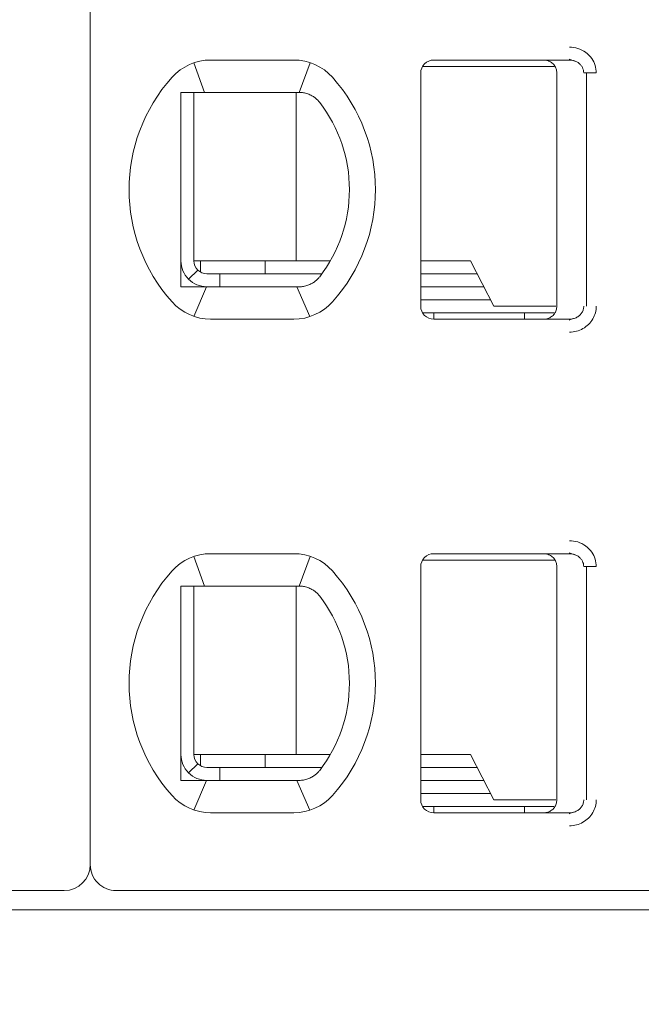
# Model space of a CAD drawing. Header units: millimetres. Extents: x -1114 to 1396, y -630 to 631.
# Tile 538 of 656: x 806.95 to 811.74, y -467.21 to -459.61. Entities that reach past the tile are written whole.
import ezdxf

# ---------------------------------------------------------------- set-up
doc = ezdxf.new("R2010")
doc.units = ezdxf.units.MM
doc.header["$MEASUREMENT"] = 0

msp = doc.modelspace()

# ---------------------------------------------------------------- linework, layer by layer
at = {"lineweight": 18}
for points, knots in [([(1038.9843, -629.7647), (1038.9843, -629.7647), (-1111.4882, -629.7647), (-1111.4882, -629.7647), (-1111.4882, -629.7647), (-1111.4882, -629.7647), (-1111.4882, 630.7883), (-1111.4882, 630.7883), (-1111.4882, 630.7883), (-1111.4882, 630.7883), (1038.9843, 630.7883), (1038.9843, 630.7883)], [0, 0, 0, 0, 0.333333, 0.333333, 0.333333, 0.333333, 0.666667, 0.666667, 0.666667, 0.666667, 1, 1, 1, 1]), ([(811.1902, -459.819), (811.2123, -459.8188), (811.2334, -459.8221), (811.2545, -459.8288), (811.2545, -459.8288), (811.2756, -459.8356), (811.2967, -459.8459), (811.3152, -459.8595), (811.3152, -459.8595), (811.3338, -459.8731), (811.3499, -459.8901), (811.3621, -459.9073), (811.3621, -459.9073), (811.3743, -459.9245), (811.3826, -459.942), (811.3883, -459.9606), (811.3883, -459.9606), (811.394, -459.9791), (811.3972, -459.9986), (811.3973, -460.019)], [0, 0, 0, 0, 0.2, 0.2, 0.2, 0.2, 0.4, 0.4, 0.4, 0.4, 0.6, 0.6, 0.6, 0.6, 0.8, 0.8, 0.8, 0.8, 1, 1, 1, 1]), ([(810.1428, -459.919), (810.1163, -459.919), (810.0909, -459.9295), (810.0721, -459.9482), (810.0721, -459.9482), (810.0533, -459.967), (810.0428, -459.9924), (810.0428, -460.019)], [0, 0, 0, 0, 0.5, 0.5, 0.5, 0.5, 1, 1, 1, 1]), ([(810.1428, -459.919), (810.1163, -459.919), (810.0909, -459.9295), (810.0721, -459.9482), (810.0721, -459.9482), (810.0533, -459.967), (810.0428, -459.9924), (810.0428, -460.019)], [0, 0, 0, 0, 0.5, 0.5, 0.5, 0.5, 1, 1, 1, 1]), ([(810.9928, -459.919), (811.0033, -459.919), (811.0138, -459.9206), (811.0238, -459.9239), (811.0238, -459.9239), (811.0338, -459.9271), (811.0432, -459.932), (811.0517, -459.9381), (811.0517, -459.9381), (811.0602, -459.9443), (811.0676, -459.9518), (811.0738, -459.9602), (811.0738, -459.9602), (811.0799, -459.9687), (811.0847, -459.9782), (811.088, -459.9882), (811.088, -459.9882), (811.0912, -459.9981), (811.0928, -460.0086), (811.0928, -460.019)], [0, 0, 0, 0, 0.2, 0.2, 0.2, 0.2, 0.4, 0.4, 0.4, 0.4, 0.6, 0.6, 0.6, 0.6, 0.8, 0.8, 0.8, 0.8, 1, 1, 1, 1]), ([(811.1902, -459.919), (811.199, -459.919), (811.2077, -459.9199), (811.2162, -459.9218), (811.2162, -459.9218), (811.2246, -459.9236), (811.2327, -459.9263), (811.2405, -459.9299), (811.2405, -459.9299), (811.248, -459.9334), (811.2552, -459.9377), (811.2618, -459.9428), (811.2618, -459.9428), (811.268, -459.9475), (811.2736, -459.9529), (811.2785, -459.9588), (811.2785, -459.9588), (811.283, -459.9643), (811.287, -459.9702), (811.2902, -459.9764), (811.2902, -459.9764), (811.2935, -459.9827), (811.296, -459.9892), (811.2978, -459.996), (811.2978, -459.996), (811.2997, -460.0035), (811.3007, -460.0112), (811.3007, -460.019)], [0, 0, 0, 0, 0.142857, 0.142857, 0.142857, 0.142857, 0.285714, 0.285714, 0.285714, 0.285714, 0.428571, 0.428571, 0.428571, 0.428571, 0.571429, 0.571429, 0.571429, 0.571429, 0.714286, 0.714286, 0.714286, 0.714286, 0.857143, 0.857143, 0.857143, 0.857143, 1, 1, 1, 1]), ([(808.1928, -460.169), (808.1996, -460.169), (808.2064, -460.169), (808.2132, -460.169), (808.2132, -460.169), (808.22, -460.169), (808.2268, -460.169), (808.2337, -460.169), (808.2337, -460.169), (808.2405, -460.169), (808.2474, -460.169), (808.2543, -460.169)], [0, 0, 0, 0, 0.333333, 0.333333, 0.333333, 0.333333, 0.666667, 0.666667, 0.666667, 0.666667, 1, 1, 1, 1]), ([(808.1928, -460.169), (808.1928, -460.2199), (808.1928, -460.2724), (808.1928, -460.3273), (808.1928, -460.3273), (808.1928, -460.3548), (808.1928, -460.3829), (808.1928, -460.4118), (808.1928, -460.4118), (808.1928, -460.4263), (808.1928, -460.441), (808.1928, -460.4559), (808.1928, -460.4559), (808.1928, -460.4708), (808.1928, -460.486), (808.1928, -460.5013), (808.1928, -460.5013), (808.1928, -460.5321), (808.1928, -460.5637), (808.1928, -460.5964), (808.1928, -460.5964), (808.1928, -460.6291), (808.1928, -460.6629), (808.1928, -460.6983), (808.1928, -460.6983), (808.1928, -460.7159), (808.1928, -460.7339), (808.1928, -460.752), (808.1928, -460.752), (808.1928, -460.7701), (808.1928, -460.7884), (808.1928, -460.8069), (808.1928, -460.8069), (808.1928, -460.8254), (808.1928, -460.8441), (808.1928, -460.863), (808.1928, -460.863), (808.1928, -460.882), (808.1928, -460.9013), (808.1928, -460.9203), (808.1928, -460.9203), (808.1928, -460.9583), (808.1928, -460.9959), (808.1928, -461.0329), (808.1928, -461.0329), (808.1928, -461.0422), (808.1928, -461.0515), (808.1928, -461.0607), (808.1928, -461.0607), (808.1928, -461.0699), (808.1928, -461.0791), (808.1928, -461.0882), (808.1928, -461.0882), (808.1928, -461.1064), (808.1928, -461.1242), (808.1928, -461.1417), (808.1928, -461.1417), (808.1928, -461.1767), (808.1928, -461.2103), (808.1928, -461.2429), (808.1928, -461.2429), (808.1928, -461.2593), (808.1928, -461.2754), (808.1928, -461.2912), (808.1928, -461.2912), (808.1928, -461.3071), (808.1928, -461.3227), (808.1928, -461.3381), (808.1928, -461.3381), (808.1928, -461.3687), (808.1928, -461.3983), (808.1928, -461.4271), (808.1928, -461.4271), (808.1928, -461.4558), (808.1928, -461.4838), (808.1928, -461.5111), (808.1928, -461.5111), (808.1928, -461.5659), (808.1928, -461.6182), (808.1928, -461.669)], [0, 0, 0, 0, 0.05, 0.05, 0.05, 0.05, 0.1, 0.1, 0.1, 0.1, 0.15, 0.15, 0.15, 0.15, 0.2, 0.2, 0.2, 0.2, 0.25, 0.25, 0.25, 0.25, 0.3, 0.3, 0.3, 0.3, 0.35, 0.35, 0.35, 0.35, 0.4, 0.4, 0.4, 0.4, 0.45, 0.45, 0.45, 0.45, 0.5, 0.5, 0.5, 0.5, 0.55, 0.55, 0.55, 0.55, 0.6, 0.6, 0.6, 0.6, 0.65, 0.65, 0.65, 0.65, 0.7, 0.7, 0.7, 0.7, 0.75, 0.75, 0.75, 0.75, 0.8, 0.8, 0.8, 0.8, 0.85, 0.85, 0.85, 0.85, 0.9, 0.9, 0.9, 0.9, 0.95, 0.95, 0.95, 0.95, 1, 1, 1, 1]), ([(808.422, -460.169), (808.4168, -460.169), (808.4116, -460.169), (808.4064, -460.169), (808.4064, -460.169), (808.4011, -460.169), (808.3958, -460.169), (808.3904, -460.169), (808.3904, -460.169), (808.385, -460.169), (808.3795, -460.169), (808.3738, -460.169), (808.3738, -460.169), (808.3682, -460.169), (808.3624, -460.169), (808.3564, -460.169), (808.3564, -460.169), (808.3504, -460.169), (808.3443, -460.169), (808.338, -460.169), (808.338, -460.169), (808.3317, -460.169), (808.3253, -460.169), (808.3187, -460.169), (808.3187, -460.169), (808.3121, -460.169), (808.3054, -460.169), (808.2984, -460.169), (808.2984, -460.169), (808.2915, -460.169), (808.2844, -460.169), (808.277, -460.169), (808.277, -460.169), (808.2696, -460.169), (808.2621, -460.169), (808.2543, -460.169)], [0, 0, 0, 0, 0.111111, 0.111111, 0.111111, 0.111111, 0.222222, 0.222222, 0.222222, 0.222222, 0.333333, 0.333333, 0.333333, 0.333333, 0.444444, 0.444444, 0.444444, 0.444444, 0.555556, 0.555556, 0.555556, 0.555556, 0.666667, 0.666667, 0.666667, 0.666667, 0.777778, 0.777778, 0.777778, 0.777778, 0.888889, 0.888889, 0.888889, 0.888889, 1, 1, 1, 1]), ([(809.1052, -460.169), (809.1005, -460.169), (809.0958, -460.169), (809.0912, -460.169), (809.0912, -460.169), (809.0865, -460.169), (809.0818, -460.169), (809.0772, -460.169), (809.0772, -460.169), (809.0727, -460.169), (809.0681, -460.169), (809.0636, -460.169)], [0, 0, 0, 0, 0.333333, 0.333333, 0.333333, 0.333333, 0.666667, 0.666667, 0.666667, 0.666667, 1, 1, 1, 1]), ([(809.2029, -460.1944), (809.1926, -460.1887), (809.1819, -460.1839), (809.1711, -460.1801), (809.1711, -460.1801), (809.1603, -460.1763), (809.1493, -460.1736), (809.1383, -460.1717), (809.1383, -460.1717), (809.1272, -460.1699), (809.1162, -460.169), (809.1052, -460.169)], [0, 0, 0, 0, 0.333333, 0.333333, 0.333333, 0.333333, 0.666667, 0.666667, 0.666667, 0.666667, 1, 1, 1, 1]), ([(809.2635, -460.2467), (809.2582, -460.2399), (809.2525, -460.2333), (809.2462, -460.2271), (809.2462, -460.2271), (809.2399, -460.2208), (809.233, -460.2149), (809.2258, -460.2094), (809.2258, -460.2094), (809.2186, -460.2039), (809.2109, -460.1989), (809.2029, -460.1944)], [0, 0, 0, 0, 0.333333, 0.333333, 0.333333, 0.333333, 0.666667, 0.666667, 0.666667, 0.666667, 1, 1, 1, 1]), ([(808.1928, -461.469), (808.1928, -461.522), (808.2139, -461.5729), (808.2514, -461.6104), (808.2514, -461.6104), (808.2889, -461.6479), (808.3398, -461.669), (808.3928, -461.669)], [0, 0, 0, 0, 0.5, 0.5, 0.5, 0.5, 1, 1, 1, 1]), ([(808.2928, -461.469), (808.2928, -461.4955), (808.3033, -461.5209), (808.3221, -461.5397), (808.3221, -461.5397), (808.3409, -461.5584), (808.3663, -461.569), (808.3928, -461.569)], [0, 0, 0, 0, 0.5, 0.5, 0.5, 0.5, 1, 1, 1, 1]), ([(809.2029, -461.6435), (809.1928, -461.6492), (809.1823, -461.6539), (809.1715, -461.6576), (809.1715, -461.6576), (809.1608, -461.6614), (809.1498, -461.6642), (809.1387, -461.6661), (809.1387, -461.6661), (809.1276, -461.668), (809.1164, -461.669), (809.1052, -461.669)], [0, 0, 0, 0, 0.333333, 0.333333, 0.333333, 0.333333, 0.666667, 0.666667, 0.666667, 0.666667, 1, 1, 1, 1]), ([(809.2029, -461.6435), (809.2112, -461.6388), (809.219, -461.6337), (809.2263, -461.6281), (809.2263, -461.6281), (809.2336, -461.6226), (809.2404, -461.6166), (809.2466, -461.6104), (809.2466, -461.6104), (809.2528, -461.6042), (809.2584, -461.5978), (809.2635, -461.5912)], [0, 0, 0, 0, 0.333333, 0.333333, 0.333333, 0.333333, 0.666667, 0.666667, 0.666667, 0.666667, 1, 1, 1, 1]), ([(808.1928, -461.669), (808.1997, -461.669), (808.2066, -461.669), (808.2134, -461.669), (808.2134, -461.669), (808.2203, -461.669), (808.2271, -461.669), (808.2339, -461.669), (808.2339, -461.669), (808.2407, -461.669), (808.2475, -461.669), (808.2543, -461.669)], [0, 0, 0, 0, 0.333333, 0.333333, 0.333333, 0.333333, 0.666667, 0.666667, 0.666667, 0.666667, 1, 1, 1, 1]), ([(808.2543, -461.669), (808.2621, -461.669), (808.2697, -461.669), (808.277, -461.669), (808.277, -461.669), (808.2844, -461.669), (808.2915, -461.669), (808.2984, -461.669), (808.2984, -461.669), (808.3054, -461.669), (808.3121, -461.669), (808.3187, -461.669), (808.3187, -461.669), (808.3253, -461.669), (808.3317, -461.669), (808.338, -461.669), (808.338, -461.669), (808.3443, -461.669), (808.3504, -461.669), (808.3564, -461.669), (808.3564, -461.669), (808.3624, -461.669), (808.3682, -461.669), (808.3738, -461.669), (808.3738, -461.669), (808.3795, -461.669), (808.385, -461.669), (808.3904, -461.669), (808.3904, -461.669), (808.3958, -461.669), (808.4011, -461.669), (808.4064, -461.669), (808.4064, -461.669), (808.4116, -461.669), (808.4168, -461.669), (808.422, -461.669)], [0, 0, 0, 0, 0.111111, 0.111111, 0.111111, 0.111111, 0.222222, 0.222222, 0.222222, 0.222222, 0.333333, 0.333333, 0.333333, 0.333333, 0.444444, 0.444444, 0.444444, 0.444444, 0.555556, 0.555556, 0.555556, 0.555556, 0.666667, 0.666667, 0.666667, 0.666667, 0.777778, 0.777778, 0.777778, 0.777778, 0.888889, 0.888889, 0.888889, 0.888889, 1, 1, 1, 1]), ([(809.0636, -461.669), (809.0681, -461.669), (809.0727, -461.669), (809.0773, -461.669), (809.0773, -461.669), (809.0819, -461.669), (809.0865, -461.669), (809.0912, -461.669), (809.0912, -461.669), (809.0959, -461.669), (809.1005, -461.669), (809.1052, -461.669)], [0, 0, 0, 0, 0.333333, 0.333333, 0.333333, 0.333333, 0.666667, 0.666667, 0.666667, 0.666667, 1, 1, 1, 1]), ([(810.0428, -461.819), (810.0428, -461.8455), (810.0533, -461.8709), (810.0721, -461.8897), (810.0721, -461.8897), (810.0909, -461.9084), (810.1163, -461.919), (810.1428, -461.919)], [0, 0, 0, 0, 0.5, 0.5, 0.5, 0.5, 1, 1, 1, 1]), ([(810.0428, -461.819), (810.0428, -461.8455), (810.0533, -461.8709), (810.0721, -461.8897), (810.0721, -461.8897), (810.0909, -461.9084), (810.1163, -461.919), (810.1428, -461.919)], [0, 0, 0, 0, 0.5, 0.5, 0.5, 0.5, 1, 1, 1, 1]), ([(811.0928, -461.819), (811.0928, -461.8294), (811.0912, -461.8398), (811.0879, -461.8498), (811.0879, -461.8498), (811.0847, -461.8597), (811.0799, -461.8692), (811.0738, -461.8776), (811.0738, -461.8776), (811.0677, -461.8861), (811.0602, -461.8936), (811.0518, -461.8997), (811.0518, -461.8997), (811.0433, -461.9059), (811.0339, -461.9107), (811.0239, -461.914), (811.0239, -461.914), (811.0139, -461.9173), (811.0034, -461.919), (810.9928, -461.919)], [0, 0, 0, 0, 0.2, 0.2, 0.2, 0.2, 0.4, 0.4, 0.4, 0.4, 0.6, 0.6, 0.6, 0.6, 0.8, 0.8, 0.8, 0.8, 1, 1, 1, 1]), ([(811.3007, -461.819), (811.3007, -461.8274), (811.2995, -461.836), (811.2971, -461.8442), (811.2971, -461.8442), (811.2948, -461.8523), (811.2913, -461.8602), (811.2868, -461.8675), (811.2868, -461.8675), (811.2823, -461.8749), (811.2766, -461.8818), (811.2702, -461.888), (811.2702, -461.888), (811.2636, -461.8942), (811.2561, -461.8997), (811.2481, -461.9042), (811.2481, -461.9042), (811.2395, -461.9089), (811.2303, -461.9126), (811.2207, -461.9151), (811.2207, -461.9151), (811.2108, -461.9177), (811.2005, -461.919), (811.1902, -461.919)], [0, 0, 0, 0, 0.166667, 0.166667, 0.166667, 0.166667, 0.333333, 0.333333, 0.333333, 0.333333, 0.5, 0.5, 0.5, 0.5, 0.666667, 0.666667, 0.666667, 0.666667, 0.833333, 0.833333, 0.833333, 0.833333, 1, 1, 1, 1]), ([(811.3973, -461.819), (811.3973, -461.8363), (811.3951, -461.8531), (811.3905, -461.8697), (811.3905, -461.8697), (811.386, -461.8862), (811.3791, -461.9026), (811.3703, -461.9177), (811.3703, -461.9177), (811.3615, -461.9328), (811.3507, -461.9467), (811.3379, -461.9592), (811.3379, -461.9592), (811.3251, -461.9717), (811.3102, -461.9829), (811.2945, -461.9918), (811.2945, -461.9918), (811.2788, -462.0007), (811.2623, -462.0073), (811.2449, -462.0119), (811.2449, -462.0119), (811.2275, -462.0164), (811.2093, -462.0188), (811.1902, -462.019)], [0, 0, 0, 0, 0.166667, 0.166667, 0.166667, 0.166667, 0.333333, 0.333333, 0.333333, 0.333333, 0.5, 0.5, 0.5, 0.5, 0.666667, 0.666667, 0.666667, 0.666667, 0.833333, 0.833333, 0.833333, 0.833333, 1, 1, 1, 1]), ([(811.1902, -463.629), (811.2123, -463.6288), (811.2334, -463.6321), (811.2545, -463.6388), (811.2545, -463.6388), (811.2756, -463.6456), (811.2967, -463.6559), (811.3152, -463.6695), (811.3152, -463.6695), (811.3338, -463.6831), (811.3499, -463.7001), (811.3621, -463.7173), (811.3621, -463.7173), (811.3743, -463.7345), (811.3826, -463.752), (811.3883, -463.7706), (811.3883, -463.7706), (811.394, -463.7891), (811.3972, -463.8086), (811.3973, -463.829)], [0, 0, 0, 0, 0.2, 0.2, 0.2, 0.2, 0.4, 0.4, 0.4, 0.4, 0.6, 0.6, 0.6, 0.6, 0.8, 0.8, 0.8, 0.8, 1, 1, 1, 1]), ([(810.1428, -463.729), (810.1163, -463.729), (810.0909, -463.7395), (810.0721, -463.7582), (810.0721, -463.7582), (810.0533, -463.777), (810.0428, -463.8024), (810.0428, -463.829)], [0, 0, 0, 0, 0.5, 0.5, 0.5, 0.5, 1, 1, 1, 1]), ([(810.1428, -463.729), (810.1163, -463.729), (810.0909, -463.7395), (810.0721, -463.7582), (810.0721, -463.7582), (810.0533, -463.777), (810.0428, -463.8024), (810.0428, -463.829)], [0, 0, 0, 0, 0.5, 0.5, 0.5, 0.5, 1, 1, 1, 1]), ([(810.9928, -463.729), (811.0033, -463.729), (811.0138, -463.7306), (811.0238, -463.7339), (811.0238, -463.7339), (811.0338, -463.7371), (811.0432, -463.742), (811.0517, -463.7481), (811.0517, -463.7481), (811.0602, -463.7543), (811.0676, -463.7618), (811.0738, -463.7702), (811.0738, -463.7702), (811.0799, -463.7787), (811.0847, -463.7882), (811.088, -463.7982), (811.088, -463.7982), (811.0912, -463.8081), (811.0928, -463.8186), (811.0928, -463.829)], [0, 0, 0, 0, 0.2, 0.2, 0.2, 0.2, 0.4, 0.4, 0.4, 0.4, 0.6, 0.6, 0.6, 0.6, 0.8, 0.8, 0.8, 0.8, 1, 1, 1, 1]), ([(811.1902, -463.729), (811.199, -463.729), (811.2077, -463.7299), (811.2162, -463.7318), (811.2162, -463.7318), (811.2246, -463.7336), (811.2327, -463.7363), (811.2405, -463.7399), (811.2405, -463.7399), (811.248, -463.7434), (811.2552, -463.7477), (811.2618, -463.7528), (811.2618, -463.7528), (811.268, -463.7575), (811.2736, -463.7629), (811.2785, -463.7688), (811.2785, -463.7688), (811.283, -463.7743), (811.287, -463.7802), (811.2902, -463.7864), (811.2902, -463.7864), (811.2935, -463.7927), (811.296, -463.7992), (811.2978, -463.806), (811.2978, -463.806), (811.2997, -463.8135), (811.3007, -463.8212), (811.3007, -463.829)], [0, 0, 0, 0, 0.142857, 0.142857, 0.142857, 0.142857, 0.285714, 0.285714, 0.285714, 0.285714, 0.428571, 0.428571, 0.428571, 0.428571, 0.571429, 0.571429, 0.571429, 0.571429, 0.714286, 0.714286, 0.714286, 0.714286, 0.857143, 0.857143, 0.857143, 0.857143, 1, 1, 1, 1]), ([(808.1928, -463.979), (808.1996, -463.979), (808.2064, -463.979), (808.2132, -463.979), (808.2132, -463.979), (808.22, -463.979), (808.2268, -463.979), (808.2337, -463.979), (808.2337, -463.979), (808.2405, -463.979), (808.2474, -463.979), (808.2543, -463.979)], [0, 0, 0, 0, 0.333333, 0.333333, 0.333333, 0.333333, 0.666667, 0.666667, 0.666667, 0.666667, 1, 1, 1, 1]), ([(808.1928, -463.979), (808.1928, -464.0299), (808.1928, -464.0824), (808.1928, -464.1373), (808.1928, -464.1373), (808.1928, -464.1648), (808.1928, -464.1929), (808.1928, -464.2218), (808.1928, -464.2218), (808.1928, -464.2363), (808.1928, -464.251), (808.1928, -464.2659), (808.1928, -464.2659), (808.1928, -464.2808), (808.1928, -464.296), (808.1928, -464.3113), (808.1928, -464.3113), (808.1928, -464.3421), (808.1928, -464.3737), (808.1928, -464.4064), (808.1928, -464.4064), (808.1928, -464.4391), (808.1928, -464.4729), (808.1928, -464.5083), (808.1928, -464.5083), (808.1928, -464.5259), (808.1928, -464.5439), (808.1928, -464.562), (808.1928, -464.562), (808.1928, -464.5801), (808.1928, -464.5984), (808.1928, -464.6169), (808.1928, -464.6169), (808.1928, -464.6354), (808.1928, -464.6541), (808.1928, -464.673), (808.1928, -464.673), (808.1928, -464.692), (808.1928, -464.7113), (808.1928, -464.7303), (808.1928, -464.7303), (808.1928, -464.7683), (808.1928, -464.8059), (808.1928, -464.8429), (808.1928, -464.8429), (808.1928, -464.8522), (808.1928, -464.8615), (808.1928, -464.8707), (808.1928, -464.8707), (808.1928, -464.8799), (808.1928, -464.8891), (808.1928, -464.8982), (808.1928, -464.8982), (808.1928, -464.9164), (808.1928, -464.9342), (808.1928, -464.9517), (808.1928, -464.9517), (808.1928, -464.9867), (808.1928, -465.0203), (808.1928, -465.0529), (808.1928, -465.0529), (808.1928, -465.0693), (808.1928, -465.0854), (808.1928, -465.1012), (808.1928, -465.1012), (808.1928, -465.1171), (808.1928, -465.1327), (808.1928, -465.1481), (808.1928, -465.1481), (808.1928, -465.1787), (808.1928, -465.2083), (808.1928, -465.2371), (808.1928, -465.2371), (808.1928, -465.2658), (808.1928, -465.2938), (808.1928, -465.3211), (808.1928, -465.3211), (808.1928, -465.3759), (808.1928, -465.4282), (808.1928, -465.479)], [0, 0, 0, 0, 0.05, 0.05, 0.05, 0.05, 0.1, 0.1, 0.1, 0.1, 0.15, 0.15, 0.15, 0.15, 0.2, 0.2, 0.2, 0.2, 0.25, 0.25, 0.25, 0.25, 0.3, 0.3, 0.3, 0.3, 0.35, 0.35, 0.35, 0.35, 0.4, 0.4, 0.4, 0.4, 0.45, 0.45, 0.45, 0.45, 0.5, 0.5, 0.5, 0.5, 0.55, 0.55, 0.55, 0.55, 0.6, 0.6, 0.6, 0.6, 0.65, 0.65, 0.65, 0.65, 0.7, 0.7, 0.7, 0.7, 0.75, 0.75, 0.75, 0.75, 0.8, 0.8, 0.8, 0.8, 0.85, 0.85, 0.85, 0.85, 0.9, 0.9, 0.9, 0.9, 0.95, 0.95, 0.95, 0.95, 1, 1, 1, 1]), ([(808.422, -463.979), (808.4168, -463.979), (808.4116, -463.979), (808.4064, -463.979), (808.4064, -463.979), (808.4011, -463.979), (808.3958, -463.979), (808.3904, -463.979), (808.3904, -463.979), (808.385, -463.979), (808.3795, -463.979), (808.3738, -463.979), (808.3738, -463.979), (808.3682, -463.979), (808.3624, -463.979), (808.3564, -463.979), (808.3564, -463.979), (808.3504, -463.979), (808.3443, -463.979), (808.338, -463.979), (808.338, -463.979), (808.3317, -463.979), (808.3253, -463.979), (808.3187, -463.979), (808.3187, -463.979), (808.3121, -463.979), (808.3054, -463.979), (808.2984, -463.979), (808.2984, -463.979), (808.2915, -463.979), (808.2844, -463.979), (808.277, -463.979), (808.277, -463.979), (808.2696, -463.979), (808.2621, -463.979), (808.2543, -463.979)], [0, 0, 0, 0, 0.111111, 0.111111, 0.111111, 0.111111, 0.222222, 0.222222, 0.222222, 0.222222, 0.333333, 0.333333, 0.333333, 0.333333, 0.444444, 0.444444, 0.444444, 0.444444, 0.555556, 0.555556, 0.555556, 0.555556, 0.666667, 0.666667, 0.666667, 0.666667, 0.777778, 0.777778, 0.777778, 0.777778, 0.888889, 0.888889, 0.888889, 0.888889, 1, 1, 1, 1]), ([(809.1052, -463.979), (809.1005, -463.979), (809.0958, -463.979), (809.0912, -463.979), (809.0912, -463.979), (809.0865, -463.979), (809.0818, -463.979), (809.0772, -463.979), (809.0772, -463.979), (809.0727, -463.979), (809.0681, -463.979), (809.0636, -463.979)], [0, 0, 0, 0, 0.333333, 0.333333, 0.333333, 0.333333, 0.666667, 0.666667, 0.666667, 0.666667, 1, 1, 1, 1]), ([(809.2029, -464.0044), (809.1926, -463.9987), (809.1819, -463.9939), (809.1711, -463.9901), (809.1711, -463.9901), (809.1603, -463.9863), (809.1493, -463.9836), (809.1383, -463.9817), (809.1383, -463.9817), (809.1272, -463.9799), (809.1162, -463.979), (809.1052, -463.979)], [0, 0, 0, 0, 0.333333, 0.333333, 0.333333, 0.333333, 0.666667, 0.666667, 0.666667, 0.666667, 1, 1, 1, 1]), ([(809.2635, -464.0567), (809.2582, -464.0499), (809.2525, -464.0433), (809.2462, -464.0371), (809.2462, -464.0371), (809.2399, -464.0308), (809.233, -464.0249), (809.2258, -464.0194), (809.2258, -464.0194), (809.2186, -464.0139), (809.2109, -464.0089), (809.2029, -464.0044)], [0, 0, 0, 0, 0.333333, 0.333333, 0.333333, 0.333333, 0.666667, 0.666667, 0.666667, 0.666667, 1, 1, 1, 1]), ([(808.1928, -465.279), (808.1928, -465.332), (808.2139, -465.3829), (808.2514, -465.4204), (808.2514, -465.4204), (808.2889, -465.4579), (808.3398, -465.479), (808.3928, -465.479)], [0, 0, 0, 0, 0.5, 0.5, 0.5, 0.5, 1, 1, 1, 1]), ([(808.2928, -465.279), (808.2928, -465.3055), (808.3033, -465.3309), (808.3221, -465.3497), (808.3221, -465.3497), (808.3409, -465.3684), (808.3663, -465.379), (808.3928, -465.379)], [0, 0, 0, 0, 0.5, 0.5, 0.5, 0.5, 1, 1, 1, 1]), ([(809.2029, -465.4535), (809.1928, -465.4592), (809.1823, -465.4639), (809.1715, -465.4676), (809.1715, -465.4676), (809.1608, -465.4714), (809.1498, -465.4742), (809.1387, -465.4761), (809.1387, -465.4761), (809.1276, -465.478), (809.1164, -465.479), (809.1052, -465.479)], [0, 0, 0, 0, 0.333333, 0.333333, 0.333333, 0.333333, 0.666667, 0.666667, 0.666667, 0.666667, 1, 1, 1, 1]), ([(809.2029, -465.4535), (809.2112, -465.4488), (809.219, -465.4437), (809.2263, -465.4381), (809.2263, -465.4381), (809.2336, -465.4326), (809.2404, -465.4266), (809.2466, -465.4204), (809.2466, -465.4204), (809.2528, -465.4142), (809.2584, -465.4078), (809.2635, -465.4012)], [0, 0, 0, 0, 0.333333, 0.333333, 0.333333, 0.333333, 0.666667, 0.666667, 0.666667, 0.666667, 1, 1, 1, 1]), ([(808.1928, -465.479), (808.1997, -465.479), (808.2066, -465.479), (808.2134, -465.479), (808.2134, -465.479), (808.2203, -465.479), (808.2271, -465.479), (808.2339, -465.479), (808.2339, -465.479), (808.2407, -465.479), (808.2475, -465.479), (808.2543, -465.479)], [0, 0, 0, 0, 0.333333, 0.333333, 0.333333, 0.333333, 0.666667, 0.666667, 0.666667, 0.666667, 1, 1, 1, 1]), ([(808.2543, -465.479), (808.2621, -465.479), (808.2697, -465.479), (808.277, -465.479), (808.277, -465.479), (808.2844, -465.479), (808.2915, -465.479), (808.2984, -465.479), (808.2984, -465.479), (808.3054, -465.479), (808.3121, -465.479), (808.3187, -465.479), (808.3187, -465.479), (808.3253, -465.479), (808.3317, -465.479), (808.338, -465.479), (808.338, -465.479), (808.3443, -465.479), (808.3504, -465.479), (808.3564, -465.479), (808.3564, -465.479), (808.3624, -465.479), (808.3682, -465.479), (808.3738, -465.479), (808.3738, -465.479), (808.3795, -465.479), (808.385, -465.479), (808.3904, -465.479), (808.3904, -465.479), (808.3958, -465.479), (808.4011, -465.479), (808.4064, -465.479), (808.4064, -465.479), (808.4116, -465.479), (808.4168, -465.479), (808.422, -465.479)], [0, 0, 0, 0, 0.111111, 0.111111, 0.111111, 0.111111, 0.222222, 0.222222, 0.222222, 0.222222, 0.333333, 0.333333, 0.333333, 0.333333, 0.444444, 0.444444, 0.444444, 0.444444, 0.555556, 0.555556, 0.555556, 0.555556, 0.666667, 0.666667, 0.666667, 0.666667, 0.777778, 0.777778, 0.777778, 0.777778, 0.888889, 0.888889, 0.888889, 0.888889, 1, 1, 1, 1]), ([(809.0636, -465.479), (809.0681, -465.479), (809.0727, -465.479), (809.0773, -465.479), (809.0773, -465.479), (809.0819, -465.479), (809.0865, -465.479), (809.0912, -465.479), (809.0912, -465.479), (809.0959, -465.479), (809.1005, -465.479), (809.1052, -465.479)], [0, 0, 0, 0, 0.333333, 0.333333, 0.333333, 0.333333, 0.666667, 0.666667, 0.666667, 0.666667, 1, 1, 1, 1]), ([(810.0428, -465.629), (810.0428, -465.6555), (810.0533, -465.6809), (810.0721, -465.6997), (810.0721, -465.6997), (810.0909, -465.7184), (810.1163, -465.729), (810.1428, -465.729)], [0, 0, 0, 0, 0.5, 0.5, 0.5, 0.5, 1, 1, 1, 1]), ([(810.0428, -465.629), (810.0428, -465.6555), (810.0533, -465.6809), (810.0721, -465.6997), (810.0721, -465.6997), (810.0909, -465.7184), (810.1163, -465.729), (810.1428, -465.729)], [0, 0, 0, 0, 0.5, 0.5, 0.5, 0.5, 1, 1, 1, 1]), ([(811.0928, -465.629), (811.0928, -465.6394), (811.0912, -465.6498), (811.0879, -465.6598), (811.0879, -465.6598), (811.0847, -465.6697), (811.0799, -465.6792), (811.0738, -465.6876), (811.0738, -465.6876), (811.0677, -465.6961), (811.0602, -465.7036), (811.0518, -465.7097), (811.0518, -465.7097), (811.0433, -465.7159), (811.0339, -465.7207), (811.0239, -465.724), (811.0239, -465.724), (811.0139, -465.7273), (811.0034, -465.729), (810.9928, -465.729)], [0, 0, 0, 0, 0.2, 0.2, 0.2, 0.2, 0.4, 0.4, 0.4, 0.4, 0.6, 0.6, 0.6, 0.6, 0.8, 0.8, 0.8, 0.8, 1, 1, 1, 1]), ([(811.3007, -465.629), (811.3007, -465.6374), (811.2995, -465.646), (811.2971, -465.6542), (811.2971, -465.6542), (811.2948, -465.6623), (811.2913, -465.6702), (811.2868, -465.6775), (811.2868, -465.6775), (811.2823, -465.6849), (811.2766, -465.6918), (811.2702, -465.698), (811.2702, -465.698), (811.2636, -465.7042), (811.2561, -465.7097), (811.2481, -465.7142), (811.2481, -465.7142), (811.2395, -465.7189), (811.2303, -465.7226), (811.2207, -465.7251), (811.2207, -465.7251), (811.2108, -465.7277), (811.2005, -465.729), (811.1902, -465.729)], [0, 0, 0, 0, 0.166667, 0.166667, 0.166667, 0.166667, 0.333333, 0.333333, 0.333333, 0.333333, 0.5, 0.5, 0.5, 0.5, 0.666667, 0.666667, 0.666667, 0.666667, 0.833333, 0.833333, 0.833333, 0.833333, 1, 1, 1, 1]), ([(811.3973, -465.629), (811.3973, -465.6463), (811.3951, -465.6631), (811.3905, -465.6797), (811.3905, -465.6797), (811.386, -465.6962), (811.3791, -465.7126), (811.3703, -465.7277), (811.3703, -465.7277), (811.3615, -465.7428), (811.3507, -465.7567), (811.3379, -465.7692), (811.3379, -465.7692), (811.3251, -465.7817), (811.3102, -465.7929), (811.2945, -465.8018), (811.2945, -465.8018), (811.2788, -465.8107), (811.2623, -465.8173), (811.2449, -465.8219), (811.2449, -465.8219), (811.2275, -465.8264), (811.2093, -465.8288), (811.1902, -465.829)], [0, 0, 0, 0, 0.166667, 0.166667, 0.166667, 0.166667, 0.333333, 0.333333, 0.333333, 0.333333, 0.5, 0.5, 0.5, 0.5, 0.666667, 0.666667, 0.666667, 0.666667, 0.833333, 0.833333, 0.833333, 0.833333, 1, 1, 1, 1]), ([(807.4928, -466.129), (807.4928, -466.182), (807.5139, -466.2329), (807.5514, -466.2704), (807.5514, -466.2704), (807.5889, -466.3079), (807.6398, -466.329), (807.6928, -466.329)], [0, 0, 0, 0, 0.5, 0.5, 0.5, 0.5, 1, 1, 1, 1])]:
    msp.add_open_spline(points, degree=3, knots=knots, dxfattribs=at)
for points in [[(807.4928, -455.709), (807.4928, -455.709), (807.4928, -466.129), (807.4928, -466.129)], [(807.4928, -455.709), (807.4928, -455.709), (807.4928, -466.129), (807.4928, -466.129)], [(808.422, -459.919), (808.3082, -459.919), (808.1997, -459.9675), (808.1239, -460.0523)], [(808.422, -459.919), (808.3082, -459.919), (808.1997, -459.9675), (808.1239, -460.0523)], [(808.2912, -459.9409), (808.2912, -459.9409), (808.3757, -460.169), (808.3757, -460.169)], [(808.422, -459.919), (808.422, -459.919), (809.0636, -459.919), (809.0636, -459.919)], [(808.422, -459.919), (808.422, -459.919), (809.0636, -459.919), (809.0636, -459.919)], [(809.3618, -460.0523), (809.2859, -459.9675), (809.1775, -459.919), (809.0636, -459.919)], [(809.3618, -460.0523), (809.2859, -459.9675), (809.1775, -459.919), (809.0636, -459.919)], [(809.19, -459.9395), (809.19, -459.9395), (809.1045, -460.169), (809.1045, -460.169)], [(810.7237, -459.969), (810.7237, -459.969), (810.0562, -459.969), (810.0562, -459.969)], [(810.1428, -459.919), (810.1428, -459.919), (811.1902, -459.919), (811.1902, -459.919)], [(810.1428, -459.919), (810.1428, -459.919), (811.1902, -459.919), (811.1902, -459.919)], [(811.073, -459.969), (811.073, -459.969), (810.7237, -459.969), (810.7237, -459.969)], [(811.1902, -459.919), (811.1902, -459.919), (810.9928, -459.919), (810.9928, -459.919)], [(811.1892, -459.912), (811.1892, -459.912), (811.2328, -459.9268), (811.2328, -459.9268)], [(808.1239, -460.0523), (807.6825, -460.5458), (807.6825, -461.2921), (808.1239, -461.7856)], [(808.1239, -460.0523), (807.6825, -460.5458), (807.6825, -461.2921), (808.1239, -461.7856)], [(809.3618, -461.7856), (809.8032, -461.2921), (809.8032, -460.5458), (809.3618, -460.0523)], [(809.3618, -461.7856), (809.8032, -461.2921), (809.8032, -460.5458), (809.3618, -460.0523)], [(810.0428, -461.819), (810.0428, -461.819), (810.0428, -460.019), (810.0428, -460.019)], [(810.0428, -461.819), (810.0428, -461.819), (810.0428, -460.019), (810.0428, -460.019)], [(811.0928, -461.819), (811.0928, -461.819), (811.0928, -460.019), (811.0928, -460.019)], [(811.3007, -460.019), (811.3007, -460.019), (811.3973, -460.019), (811.3973, -460.019)], [(811.3206, -461.819), (811.3206, -461.819), (811.3206, -460.019), (811.3206, -460.019)], [(808.2928, -460.169), (808.2928, -460.169), (808.2928, -461.469), (808.2928, -461.469)], [(809.0636, -460.169), (809.0636, -460.169), (808.422, -460.169), (808.422, -460.169)], [(809.0819, -460.169), (809.0819, -460.169), (809.0819, -461.469), (809.0819, -461.469)], [(809.4928, -460.919), (809.4928, -460.6757), (809.4122, -460.4393), (809.2635, -460.2467)], [(809.2635, -461.5912), (809.4122, -461.3986), (809.4928, -461.1622), (809.4928, -460.919)], [(808.2928, -461.469), (808.2928, -461.469), (809.0523, -461.469), (809.0523, -461.469)], [(808.3428, -461.5555), (808.3428, -461.5555), (808.3428, -461.4689), (808.3428, -461.4689)], [(808.8428, -461.569), (808.8428, -461.569), (808.8428, -461.469), (808.8428, -461.469)], [(809.0523, -461.469), (809.0523, -461.469), (809.1031, -461.469), (809.1031, -461.469)], [(809.3455, -461.469), (809.3455, -461.469), (809.1031, -461.469), (809.1031, -461.469)], [(810.4271, -461.469), (810.4271, -461.469), (810.0428, -461.469), (810.0428, -461.469)], [(810.6077, -461.819), (810.6077, -461.819), (810.4271, -461.469), (810.4271, -461.469)], [(808.3221, -461.5397), (808.3221, -461.5397), (808.2514, -461.6104), (808.2514, -461.6104)], [(808.4928, -461.569), (808.4928, -461.569), (808.3928, -461.569), (808.3928, -461.569)], [(808.4928, -461.569), (808.4928, -461.569), (808.4928, -461.669), (808.4928, -461.669)], [(808.4928, -461.569), (808.4928, -461.569), (809.2802, -461.569), (809.2802, -461.569)], [(810.0428, -461.569), (810.0428, -461.569), (810.4787, -461.569), (810.4787, -461.569)], [(808.2922, -461.8973), (808.2922, -461.8973), (808.3896, -461.669), (808.3896, -461.669)], [(808.422, -461.669), (808.422, -461.669), (809.0636, -461.669), (809.0636, -461.669)], [(809.1879, -461.8992), (809.1879, -461.8992), (809.0867, -461.669), (809.0867, -461.669)], [(810.5303, -461.669), (810.5303, -461.669), (810.0428, -461.669), (810.0428, -461.669)], [(808.1239, -461.7856), (808.1997, -461.8705), (808.3082, -461.919), (808.422, -461.919)], [(808.1239, -461.7856), (808.1997, -461.8705), (808.3082, -461.919), (808.422, -461.919)], [(809.0636, -461.919), (809.1775, -461.919), (809.2859, -461.8705), (809.3618, -461.7856)], [(809.0636, -461.919), (809.1775, -461.919), (809.2859, -461.8705), (809.3618, -461.7856)], [(810.5819, -461.769), (810.5819, -461.769), (810.0428, -461.769), (810.0428, -461.769)], [(811.0693, -461.869), (811.0693, -461.869), (810.0562, -461.869), (810.0562, -461.869)], [(810.1428, -461.919), (810.1428, -461.919), (810.1428, -461.869), (810.1428, -461.869)], [(810.6077, -461.819), (810.6077, -461.819), (810.7237, -461.819), (810.7237, -461.819)], [(810.7237, -461.819), (810.7237, -461.819), (811.0862, -461.819), (811.0862, -461.819)], [(810.8428, -461.869), (810.8428, -461.869), (810.8428, -461.919), (810.8428, -461.919)], [(808.422, -461.919), (808.422, -461.919), (809.0636, -461.919), (809.0636, -461.919)], [(809.0636, -461.919), (809.0636, -461.919), (808.422, -461.919), (808.422, -461.919)], [(810.1428, -461.919), (810.1428, -461.919), (811.1902, -461.919), (811.1902, -461.919)], [(810.1428, -461.919), (810.1428, -461.919), (811.1902, -461.919), (811.1902, -461.919)], [(811.2124, -461.9169), (811.2124, -461.9169), (811.1892, -461.9259), (811.1892, -461.9259)], [(811.1902, -461.9258), (811.1902, -461.9258), (811.1902, -461.919), (811.1902, -461.919)], [(808.422, -463.729), (808.3082, -463.729), (808.1997, -463.7775), (808.1239, -463.8623)], [(808.422, -463.729), (808.3082, -463.729), (808.1997, -463.7775), (808.1239, -463.8623)], [(808.2912, -463.7509), (808.2912, -463.7509), (808.3757, -463.979), (808.3757, -463.979)], [(808.422, -463.729), (808.422, -463.729), (809.0636, -463.729), (809.0636, -463.729)], [(808.422, -463.729), (808.422, -463.729), (809.0636, -463.729), (809.0636, -463.729)], [(809.3618, -463.8623), (809.2859, -463.7775), (809.1775, -463.729), (809.0636, -463.729)], [(809.3618, -463.8623), (809.2859, -463.7775), (809.1775, -463.729), (809.0636, -463.729)], [(809.19, -463.7495), (809.19, -463.7495), (809.1045, -463.979), (809.1045, -463.979)], [(810.7237, -463.779), (810.7237, -463.779), (810.0562, -463.779), (810.0562, -463.779)], [(810.1428, -463.729), (810.1428, -463.729), (811.1902, -463.729), (811.1902, -463.729)], [(810.1428, -463.729), (810.1428, -463.729), (811.1902, -463.729), (811.1902, -463.729)], [(811.073, -463.779), (811.073, -463.779), (810.7237, -463.779), (810.7237, -463.779)], [(811.1902, -463.729), (811.1902, -463.729), (810.9928, -463.729), (810.9928, -463.729)], [(811.1892, -463.722), (811.1892, -463.722), (811.2328, -463.7368), (811.2328, -463.7368)], [(810.0428, -465.629), (810.0428, -465.629), (810.0428, -463.829), (810.0428, -463.829)], [(810.0428, -465.629), (810.0428, -465.629), (810.0428, -463.829), (810.0428, -463.829)], [(811.0928, -465.629), (811.0928, -465.629), (811.0928, -463.829), (811.0928, -463.829)], [(811.3007, -463.829), (811.3007, -463.829), (811.3973, -463.829), (811.3973, -463.829)], [(811.3206, -465.629), (811.3206, -465.629), (811.3206, -463.829), (811.3206, -463.829)], [(808.1239, -463.8623), (807.6825, -464.3558), (807.6825, -465.1021), (808.1239, -465.5956)], [(808.1239, -463.8623), (807.6825, -464.3558), (807.6825, -465.1021), (808.1239, -465.5956)], [(809.3618, -465.5956), (809.8032, -465.1021), (809.8032, -464.3558), (809.3618, -463.8623)], [(809.3618, -465.5956), (809.8032, -465.1021), (809.8032, -464.3558), (809.3618, -463.8623)], [(808.2928, -463.979), (808.2928, -463.979), (808.2928, -465.279), (808.2928, -465.279)], [(809.0636, -463.979), (809.0636, -463.979), (808.422, -463.979), (808.422, -463.979)], [(809.0819, -463.979), (809.0819, -463.979), (809.0819, -465.279), (809.0819, -465.279)], [(809.4928, -464.729), (809.4928, -464.4857), (809.4122, -464.2493), (809.2635, -464.0567)], [(809.2635, -465.4012), (809.4122, -465.2086), (809.4928, -464.9722), (809.4928, -464.729)], [(808.2928, -465.279), (808.2928, -465.279), (809.0523, -465.279), (809.0523, -465.279)], [(808.3428, -465.3655), (808.3428, -465.3655), (808.3428, -465.2789), (808.3428, -465.2789)], [(808.8428, -465.379), (808.8428, -465.379), (808.8428, -465.279), (808.8428, -465.279)], [(809.0523, -465.279), (809.0523, -465.279), (809.1031, -465.279), (809.1031, -465.279)], [(809.3455, -465.279), (809.3455, -465.279), (809.1031, -465.279), (809.1031, -465.279)], [(810.4271, -465.279), (810.4271, -465.279), (810.0428, -465.279), (810.0428, -465.279)], [(810.6077, -465.629), (810.6077, -465.629), (810.4271, -465.279), (810.4271, -465.279)], [(808.3221, -465.3497), (808.3221, -465.3497), (808.2514, -465.4204), (808.2514, -465.4204)], [(808.4928, -465.379), (808.4928, -465.379), (808.3928, -465.379), (808.3928, -465.379)], [(808.4928, -465.379), (808.4928, -465.379), (808.4928, -465.479), (808.4928, -465.479)], [(808.4928, -465.379), (808.4928, -465.379), (809.2802, -465.379), (809.2802, -465.379)], [(810.0428, -465.379), (810.0428, -465.379), (810.4787, -465.379), (810.4787, -465.379)], [(808.2922, -465.7073), (808.2922, -465.7073), (808.3896, -465.479), (808.3896, -465.479)], [(808.422, -465.479), (808.422, -465.479), (809.0636, -465.479), (809.0636, -465.479)], [(809.1879, -465.7092), (809.1879, -465.7092), (809.0867, -465.479), (809.0867, -465.479)], [(810.5303, -465.479), (810.5303, -465.479), (810.0428, -465.479), (810.0428, -465.479)], [(808.1239, -465.5956), (808.1997, -465.6805), (808.3082, -465.729), (808.422, -465.729)], [(808.1239, -465.5956), (808.1997, -465.6805), (808.3082, -465.729), (808.422, -465.729)], [(809.0636, -465.729), (809.1775, -465.729), (809.2859, -465.6805), (809.3618, -465.5956)], [(809.0636, -465.729), (809.1775, -465.729), (809.2859, -465.6805), (809.3618, -465.5956)], [(810.5819, -465.579), (810.5819, -465.579), (810.0428, -465.579), (810.0428, -465.579)], [(811.0693, -465.679), (811.0693, -465.679), (810.0562, -465.679), (810.0562, -465.679)], [(810.1428, -465.729), (810.1428, -465.729), (810.1428, -465.679), (810.1428, -465.679)], [(810.6077, -465.629), (810.6077, -465.629), (810.7237, -465.629), (810.7237, -465.629)], [(810.7237, -465.629), (810.7237, -465.629), (811.0862, -465.629), (811.0862, -465.629)], [(810.8428, -465.679), (810.8428, -465.679), (810.8428, -465.729), (810.8428, -465.729)], [(808.422, -465.729), (808.422, -465.729), (809.0636, -465.729), (809.0636, -465.729)], [(809.0636, -465.729), (809.0636, -465.729), (808.422, -465.729), (808.422, -465.729)], [(810.1428, -465.729), (810.1428, -465.729), (811.1902, -465.729), (811.1902, -465.729)], [(810.1428, -465.729), (810.1428, -465.729), (811.1902, -465.729), (811.1902, -465.729)], [(811.2124, -465.7269), (811.2124, -465.7269), (811.1892, -465.7359), (811.1892, -465.7359)], [(811.1902, -465.7358), (811.1902, -465.7358), (811.1902, -465.729), (811.1902, -465.729)], [(807.2928, -466.329), (807.4033, -466.329), (807.4928, -466.2394), (807.4928, -466.129)], [(802.6928, -466.329), (802.6928, -466.329), (807.2928, -466.329), (807.2928, -466.329)], [(807.6928, -466.329), (807.6928, -466.329), (812.2928, -466.329), (812.2928, -466.329)], [(842.3428, -466.479), (842.3428, -466.479), (802.6428, -466.479), (802.6428, -466.479)]]:
    msp.add_open_spline(points, degree=3, dxfattribs=at)

doc.saveas('drawing.dxf')
